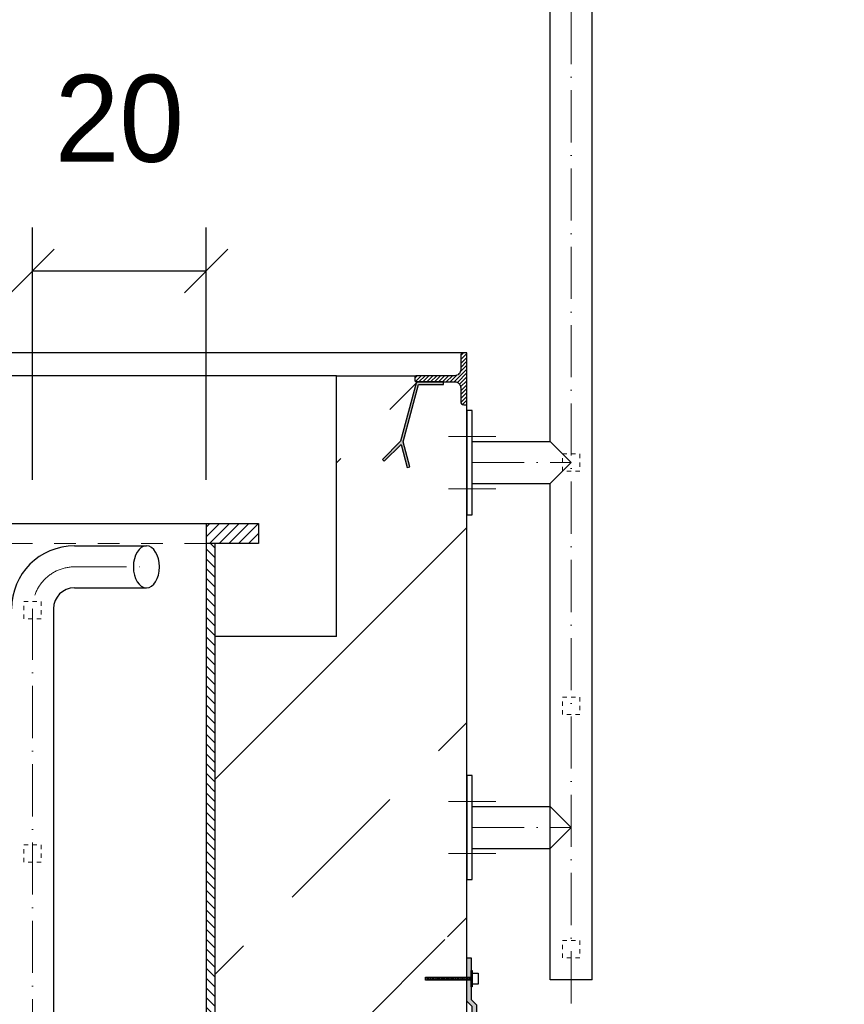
# Model space of a CAD drawing. Header units: millimetres. Extents: x -14064 to 10606674, y -83552 to 74051.
# Tile 393 of 656: x 24546 to 25496, y -25187 to -24053. Entities that reach past the tile are written whole.
import ezdxf

# ---------------------------------------------------------------- set-up
doc = ezdxf.new("R2010")
doc.units = ezdxf.units.MM
doc.linetypes.add('ACAD_ISO10W100', pattern=[18, 12, -3, 0, -3])
doc.linetypes.add('JIS_02_1.0', pattern=[2, 1, -1])
doc.layers.add('0_0_1_im Papierbereich gezeichnet', color=7, linetype='Continuous')
doc.layers.add('Bemaßung', color=7, linetype='Continuous', lineweight=9)
doc.dimstyles.new('DIN', dxfattribs={"dimtxt": 2.5, "dimasz": 2.5, "dimexe": 1.25, "dimexo": 0.625, "dimtad": 1, "dimtih": 1, "dimdec": 4, "dimdsep": 46, "dimlunit": 6, "dimtxsty": 'Standard', "dimcen": 2.5, "dimadec": 0, "dimazin": 0, "dimtfac": 1, "dimtdec": 4, "dimtmove": 0, "dimatfit": 3, "dimfxl": 0, "dimtvp": 1, "dimtolj": 1, "dimtzin": 0, "dimarcsym": 0})

# ---------------------------------------------------------------- blocks, each defined once
blk = doc.blocks.new('_Oblique')
at = {"color": 0, "linetype": 'ByBlock', "lineweight": -2}
blk.add_line((-0.5, -0.5), (0.5, 0.5), dxfattribs=at)
blk = doc.blocks.new('*D149')
at = {"layer": 'Bemaßung', "color": 0, "lineweight": -2, "transparency": 16777216}
for p, q in [((24561, -24583.1), (24561, -24292.6)), ((24761, -24583.1), (24761, -24292.6)), ((24761, -24342.6), (24561, -24342.6))]:
    blk.add_line(p, q, dxfattribs=at)
at = {"layer": 'DEFPOINTS', "color": 0, "transparency": 16777216}
for p in [(24561, -24342.6), (24561, -24633.1), (24761, -24633.1)]:
    blk.add_point(p, dxfattribs=at)
at = {"layer": 'Bemaßung', "color": 0, "lineweight": -2, "transparency": 16777216, "xscale": 50, "yscale": 50, "zscale": 50, "rotation": 180}
blk.add_blockref('_Oblique', (24561, -24342.6), dxfattribs=at)
at = {"layer": 'Bemaßung', "color": 0, "lineweight": -2, "transparency": 16777216, "xscale": 50, "yscale": 50, "zscale": 50}
blk.add_blockref('_Oblique', (24761, -24342.6), dxfattribs=at)
at = {"layer": 'Bemaßung', "color": 0, "transparency": 16777216, "insert": (24661, -24167.6), "char_height": 100, "attachment_point": 5}
blk.add_mtext('\\A1;20', dxfattribs=at)

msp = doc.modelspace()

# ---------------------------------------------------------------- hatches: boundary and pattern name
at = {"lineweight": 5}
h = msp.add_hatch(dxfattribs=at)
h.set_pattern_fill('ANSI31', color=256)
h.set_pattern_definition([(45, (-86757.113, 20418.383), (-2.24506403, 2.24506403), [])])
edge = h.paths.add_edge_path()
edge.add_arc((25047.04788, -24477.13269), 7, 360, 450, ccw=False)
edge.add_line((25054.04788, -24477.13269), (25054.04788, -24493.13269))
edge.add_arc((25057.54788, -24493.13269), 3.5, 540, 630)
edge.add_line((25057.54788, -24496.63269), (25061.04788, -24496.63269))
edge.add_line((25061.04788, -24496.63269), (25061.04788, -24436.63269))
edge.add_line((25061.04788, -24436.63269), (25057.54788, -24436.63269))
edge.add_arc((25057.54788, -24440.13269), 3.5, 450, 540)
edge.add_line((25054.04788, -24440.13269), (25054.04788, -24456.13269))
edge.add_arc((25047.04788, -24456.13269), 7, 270, 360, ccw=False)
edge.add_line((25047.04788, -24463.13269), (25003.04788, -24463.13269))
edge.add_arc((25003.04788, -24465.13269), 2, 450, 540)
edge.add_line((25001.04788, -24465.13269), (25001.04788, -24468.13269))
edge.add_arc((25003.04788, -24468.13269), 2, 540, 630)
edge.add_line((25003.04788, -24470.13269), (25047.04788, -24470.13269))
at = {"lineweight": 9}
h = msp.add_hatch(dxfattribs=at)
h.set_pattern_fill('ANSI33', color=256, scale=50)
h.set_pattern_definition([(45, (-84081.94, 20679.62), (-224.5064, 224.5064), []), (45, (-83857.43, 20679.62), (-224.5064, 224.5064), [158.75, -79.375])])
h.paths.add_polyline_path([(25495.04788, -25693.42121), (25061.04788, -25687.62166), (25061.04788, -25617.3544), (24926.40041, -25617.3544, -1), (24905.69535, -25617.3544), (24771.04788, -25617.3544), (24771.04788, -25883.13168), (24871.04788, -25883.13168), (24871.04788, -25893.13168), (24771.04788, -25893.13168), (24771.04788, -26053.13168), (24871.04788, -26053.13168), (24871.04788, -26063.13166), (25049.06221, -26063.13168, -0.414213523), (25046.06221, -26060.13168), (25046.06221, -26057.13168), (25092.46221, -26057.13168), (25092.46221, -26047.13168), (25217.54925, -26047.13168), (25217.54925, -26045.13168), (25377.54925, -26045.13168), (25495.32415, -26047.13168)])
h.paths.add_polyline_path([(25495.33665, -26063.13168), (25106.06221, -26063.13168), (25106.06221, -26097.13168), (25095.04787, -26097.1342), (25095.04784, -26240.42118), (25095.04771, -26502.06449), (25495.67948, -26502.06449)])
edge = h.paths.add_edge_path()
edge.add_line((25061.04788, -24496.63269), (25057.54788, -24496.63269))
edge.add_arc((25057.54788, -24493.13269), 3.5, 180, 270, ccw=False)
edge.add_line((25054.04788, -24493.13269), (25054.04788, -24477.13269))
edge.add_arc((25047.04788, -24477.13269), 7, 0, 90)
edge.add_line((25047.04788, -24470.13269), (25003.04788, -24470.13269))
edge.add_arc((25003.04788, -24468.13269), 2, 180, 270, ccw=False)
edge.add_line((25001.04788, -24468.13269), (25001.04788, -24465.13269))
edge.add_arc((25003.04788, -24465.13269), 2, 90, 180, ccw=False)
edge.add_line((25003.04788, -24463.13269), (24911.04788, -24463.13269))
edge.add_line((24911.04788, -24463.13269), (24911.04788, -24763.13269))
edge.add_line((24911.04788, -24763.13269), (24771.04788, -24763.13269))
edge.add_line((24771.04788, -24763.13269), (24771.04788, -25617.3544))
edge.add_line((24771.04788, -25617.3544), (24905.69535, -25617.3544))
edge.add_arc((24916.04788, -25617.3544), 10.35253, 0, 180, ccw=False)
edge.add_line((24926.40041, -25617.3544), (25061.04788, -25617.3544))
edge.add_line((25061.04788, -25617.3544), (25061.04788, -25112.1659))
edge.add_line((25061.04788, -25112.1659), (25013.5476, -25112.1659))
edge.add_line((25013.5476, -25112.1659), (25013.5476, -25109.02554))
edge.add_line((25013.5476, -25109.02554), (25061.04788, -25109.02554))
edge.add_line((25061.04788, -25109.02554), (25061.04788, -24496.63269))
h = msp.add_hatch(color=256)
h.dxf.hatch_style = 1
h.paths.add_polyline_path([(24987.63445, -24539.24749), (25005.34986, -24473.13269), (25034.19887, -24473.13269), (25034.19887, -24470.13269), (25003.04788, -24470.13269), (24984.73667, -24538.47104), (24963.80767, -24559.40004), (24965.92899, -24561.52136), (24985.30508, -24542.14527), (24992.39722, -24568.6135), (24995.295, -24567.83704)])
at = {"lineweight": 5}
h = msp.add_hatch(dxfattribs=at)
h.set_pattern_fill('ANSI31', color=256, scale=2.5)
h.set_pattern_definition([(45, (-92274.183, 12013.3565), (-5.6126601, 5.6126601), [])])
h.paths.add_polyline_path([(24761.04788, -24656.13168), (24761.04788, -24633.13168), (24821.04788, -24633.13168), (24821.04788, -24656.13168)])
h = msp.add_hatch(dxfattribs=at)
h.set_pattern_fill('ANSI31', color=256, scale=2.5, angle=90)
h.set_pattern_definition([(135, (-95948.868, 12463.646), (-5.6126601, -5.6126601), [])])
h.paths.add_polyline_path([(24771.04788, -26063.13262), (24761.04788, -26063.13261), (24761.04788, -24656.13168), (24771.04788, -24656.13168)])
h = msp.add_hatch(color=256)
h.dxf.hatch_style = 1
h.paths.add_polyline_path([(25061.04788, -25133.2004), (25066.05528, -25133.2004), (25066.05528, -25155.59469), (25061.05119, -25155.59469)])
h.paths.add_polyline_path([(25061.05119, -25155.59469), (25066.05528, -25155.59469), (25066.05528, -25158.73505), (25061.05166, -25158.73505)])
h.paths.add_polyline_path([(25061.05166, -25158.73505), (25066.05528, -25158.73505), (25066.05528, -25166.5791), (25066.05528, -25181.12934), (25072.04788, -25187.12194), (25072.04788, -25253.55279), (25067.04788, -25253.55279), (25067.04788, -25189.19301), (25061.05528, -25183.2004)])
h = msp.add_hatch(dxfattribs=at)
h.set_pattern_fill('ANSI31', color=256, scale=0.4, style=0)
h.set_pattern_definition([(45, (-71051.6585, 12376.5773), (-0.898025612, 0.898025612), [])])
h.paths.add_polyline_path([(25066.05528, -25158.73505), (25013.5476, -25158.73505), (25013.5476, -25155.59469), (25066.05528, -25155.59469)])

# ---------------------------------------------------------------- linework, layer by layer
at = {"linetype": 'ACAD_ISO10W100', "lineweight": 18, "ltscale": 5}
for p, q in [((25181.04788, -25185.6003), (25181.04788, -23461.43269)), ((25094.31234, -24533.13269), (25039.78343, -24533.13269)), ((25067.04788, -24563.13269), (25181.04788, -24563.13269)), ((25094.31234, -24593.13269), (25039.78343, -24593.13269)), ((24609.34788, -24683.13168), (24692.1412, -24683.13168)), ((24561.04788, -26502.06449), (24561.04788, -24731.43168)), ((25094.31234, -24953.13269), (25039.78343, -24953.13269)), ((25067.04788, -24983.13269), (25181.04788, -24983.13269)), ((25094.31234, -25013.13269), (25039.78343, -25013.13269))]:
    msp.add_line(p, q, dxfattribs=at)
for p, q in [((25205.19788, -25158.63269), (25205.19788, -23461.27562)), ((25156.89788, -24538.98269), (25156.89788, -23937.28269)), ((25061.04788, -24436.63269), (23461.04788, -24436.63269)), ((24911.04788, -24463.13269), (23611.04788, -24463.13269)), ((24911.04788, -24763.13269), (24911.04788, -24463.13269)), ((24911.04788, -24463.13269), (25003.04788, -24463.13269)), ((25061.04788, -25687.62166), (25061.04788, -24496.63269)), ((25067.04788, -24538.98269), (25156.89788, -24538.98269)), ((25156.89788, -24538.98269), (25181.04788, -24563.13269)), ((25181.04788, -24563.13269), (25156.89788, -24587.28269)), ((25067.04788, -24587.28269), (25156.89788, -24587.28269)), ((25156.89788, -25158.63269), (25156.89788, -24587.28269)), ((24761.04788, -24633.13168), (24761.04788, -26068.13168)), ((24609.34788, -24658.98168), (24692.1412, -24658.98168)), ((24771.04788, -24656.13168), (24771.04788, -26063.13262)), ((24609.34788, -24707.28168), (24692.1412, -24707.28168)), ((24585.19788, -24731.43168), (24585.19788, -26502.06449)), ((24911.04788, -24763.13269), (24771.04788, -24763.13269)), ((25067.04788, -24958.98269), (25156.89788, -24958.98269)), ((25181.04788, -24983.13269), (25156.89788, -24958.98269)), ((25156.89788, -25007.28269), (25181.04788, -24983.13269)), ((25067.04788, -25007.28269), (25156.89788, -25007.28269)), ((25205.19788, -25158.63269), (25156.89788, -25158.63269))]:
    msp.add_line(p, q)
at = {"linetype": 'JIS_02_1.0', "lineweight": 18, "ltscale": 25}
msp.add_line((24761.04788, -24656.13168), (23761.04788, -24656.13168), dxfattribs=at)
msp.add_lwpolyline([(25047.04788, -24470.13269, -0.4142135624), (25054.04788, -24477.13269), (25054.04788, -24493.13269, 0.4142135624), (25057.54788, -24496.63269), (25061.04788, -24496.63269), (25061.04788, -24436.63269), (25057.54788, -24436.63269, 0.4142135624), (25054.04788, -24440.13269), (25054.04788, -24456.13269, -0.4142135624), (25047.04788, -24463.13269), (25003.04788, -24463.13269, 0.4142135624), (25001.04788, -24465.13269), (25001.04788, -24468.13269, 0.4142135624), (25003.04788, -24470.13269)], format="xyb", close=True)
for points in [[(24987.63445, -24539.24749), (25005.34986, -24473.13269), (25034.19887, -24473.13269), (25034.19887, -24470.13269), (25003.04788, -24470.13269), (24984.73667, -24538.47104), (24963.80767, -24559.40004), (24965.92899, -24561.52136), (24985.30508, -24542.14527), (24992.39722, -24568.6135), (24995.295, -24567.83704)], [(25061.04788, -24503.13269), (25061.04788, -24623.13269), (25067.04788, -24623.13269), (25067.04788, -24503.13269)], [(25061.04788, -24923.13269), (25061.04788, -25043.13269), (25067.04788, -25043.13269), (25067.04788, -24923.13269)]]:
    msp.add_lwpolyline(points, close=True)
at = {"linetype": 'JIS_02_1.0', "lineweight": 18, "ltscale": 5}
for points in [[(25191.04788, -24573.13269), (25171.04788, -24573.13269), (25171.04788, -24553.13269), (25191.04788, -24553.13269)], [(25191.04788, -24853.13269), (25171.04788, -24853.13269), (25171.04788, -24833.13269), (25191.04788, -24833.13269)], [(25191.04788, -25133.13269), (25171.04788, -25133.13269), (25171.04788, -25113.13269), (25191.04788, -25113.13269)], [(25191.04788, -25133.13269), (25171.04788, -25133.13269), (25171.04788, -25113.13269), (25191.04788, -25113.13269)]]:
    msp.add_lwpolyline(points, close=True, dxfattribs=at)
for points in [[(24261.04788, -24633.13168), (24821.04788, -24633.13168), (24821.04788, -24656.13168), (24761.04788, -24656.13168)], [(25067.04788, -25253.55274), (25067.04788, -25189.19301), (25061.05528, -25183.2004), (25061.04788, -25133.2004), (25066.05528, -25133.2004), (25066.05528, -25181.12934), (25072.04788, -25187.12194), (25072.04788, -25253.55279), (25067.04788, -25253.55279)]]:
    msp.add_lwpolyline(points)
at = {"linetype": 'JIS_02_1.0', "lineweight": 9, "ltscale": 5}
for points in [[(24571.04788, -24743.13168), (24551.04788, -24743.13168), (24551.04788, -24723.13168), (24571.04788, -24723.13168)], [(24571.04788, -25023.13168), (24551.04788, -25023.13168), (24551.04788, -25003.13168), (24571.04788, -25003.13168)]]:
    msp.add_lwpolyline(points, close=True, dxfattribs=at)
for radius in [72.45, 24.15]:
    msp.add_arc((24609.34788, -24731.43168), radius, 90, 180)
at = {"linetype": 'ACAD_ISO10W100', "lineweight": 18, "ltscale": 5}
msp.add_arc((24609.34788, -24731.43168), 48.3, 90, 180, dxfattribs=at)
at = {"extrusion": (0, 0, -1)}
msp.add_ellipse((24692.1412, -24683.13168), major_axis=(0, -24.15), ratio=0.6207711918, dxfattribs=at)
at = {"layer": '0_0_1_im Papierbereich gezeichnet'}
for points in [[(25067.13776, -25166.5791), (25066.05528, -25166.5791), (25066.05528, -25147.75064), (25067.13776, -25147.75064)], [(25066.05528, -25158.73505), (25013.5476, -25158.73505), (25013.5476, -25155.59469), (25066.05528, -25155.59469)], [(25074.06567, -25163.54924), (25067.13776, -25163.54924), (25067.13776, -25150.7805), (25074.06567, -25150.7805)]]:
    msp.add_lwpolyline(points, close=True, dxfattribs=at)

# ---------------------------------------------------------------- dimensions: what is measured, and where the dimension line sits
at = {"layer": 'Bemaßung'}
dim = msp.add_linear_dim(base=(24561.04788, -24342.60623), p1=(24761.04788, -24633.13168), p2=(24561.04788, -24633.13168), text='20', dimstyle='DIN', override={"dimscale": 100, "dimtxt": 1, "dimasz": 0.5, "dimexe": 0.5, "dimexo": 0.5, "dimgap": 0.5, "dimtih": 0, "dimdec": 2, "dimblk1": 'Oblique', "dimblk2": 'Oblique', "dimsah": 1, "dimtmove": 2}, dxfattribs=at)
dim.commit()
dim.dimension.update_dxf_attribs({"geometry": '*D149', "text_midpoint": (24661.04788, -24167.60623)})

doc.saveas('drawing.dxf')
